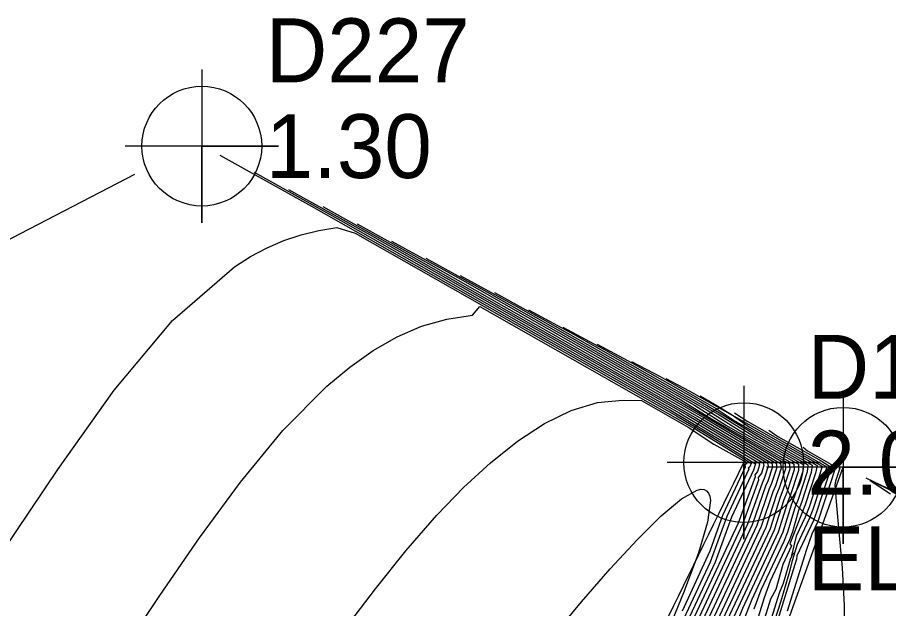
# Model space of a CAD drawing. Extents: x 2356077 to 2359823, y 225951 to 227822.
# Drawn here: x 2357667.97 to 2357702.08, y 226894.45 to 226917.59 of the extents above; entities that cross this region are included whole.
import ezdxf

# ---------------------------------------------------------------- set-up
doc = ezdxf.new("R2010")
doc.units = 0
for name, color, linetype in [('DTM Contours Major', 7, 'Continuous'), ('DTM Contours Minor', 7, 'Continuous'), ('Exist DTM Breakline', 7, 'Continuous'), ('Exist DTM Breakline Cogo Comment', 7, 'Continuous'), ('Exist DTM Breakline Cogo Elevation', 7, 'Continuous'), ('Exist DTM Breakline Cogo Number', 7, 'Continuous'), ('Exist DTM Breakline Cogo Point CELL', 7, 'Continuous'), ('Exist DTM Breakline Underwater', 7, 'Continuous'), ('Exist DTM Breakline Underwater Cogo Point CELL', 7, 'Continuous'), ('Exist DTM Regular Point CELL', 7, 'Continuous'), ('Exist DTM Regular Point Cogo Elevation', 7, 'Continuous'), ('Exist DTM Regular Point Cogo Number', 7, 'Continuous')]:
    doc.layers.add(name, color=color, linetype=linetype)

msp = doc.modelspace()

# ---------------------------------------------------------------- linework, layer by layer
at = {"layer": 'DTM Contours Major'}
for points in [[(2357677.236, 226911.524), (2357680.632, 226909.637), (2357693.882, 226902.108), (2357697.174, 226900.151), (2357697.201, 226900.042), (2357697.102, 226899.74), (2357696.97, 226899.58), (2357696.993, 226899.477), (2357696.381, 226897.775), (2357693.5, 226891.618)], [(2357683.956, 226908.159), (2357686.353, 226906.84), (2357693.408, 226902.832), (2357694.858, 226901.993), (2357698.028, 226900.119), (2357698.045, 226899.921), (2357697.798, 226899.165), (2357697.691, 226898.911), (2357697.272, 226897.623), (2357695.292, 226893.391)], [(2357690.675, 226904.794), (2357692.027, 226904.07), (2357694.73, 226902.534), (2357695.522, 226902.074), (2357697.39, 226900.935), (2357698.914, 226900.07), (2357698.888, 226899.795), (2357698.537, 226898.72), (2357698.41, 226898.391), (2357698.121, 226897.439), (2357697.975, 226897.067), (2357697.082, 226895.16), (2357696.803, 226894.417)], [(2357697.395, 226901.43), (2357697.752, 226901.183), (2357699.441, 226900.223), (2357699.832, 226899.978), (2357699.269, 226898.254), (2357699.14, 226897.896), (2357698.496, 226896.511), (2357698.481, 226896.375), (2357696.376, 226889.589)], [(2357688.922, 226893.339), (2357690.063, 226894.711), (2357691.18, 226895.997), (2357692.231, 226897.137), (2357693.176, 226898.072), (2357693.974, 226898.741), (2357694.582, 226899.084), (2357694.731, 226899.116), (2357694.856, 226899.107), (2357694.957, 226899.058), (2357695.031, 226898.969), (2357695.08, 226898.84), (2357695.103, 226898.671), (2357694.995, 226897.832), (2357694.639, 226896.625), (2357694.083, 226895.124), (2357693.344, 226893.342)]]:
    msp.add_lwpolyline(points, dxfattribs=at)
at = {"layer": 'DTM Contours Minor'}
for points in [[(2357675.892, 226912.196), (2357679.487, 226910.197), (2357693.545, 226902.209), (2357697.007, 226900.155), (2357697.032, 226900.066), (2357696.95, 226899.816), (2357696.839, 226899.685), (2357696.857, 226899.598), (2357696.198, 226897.794), (2357693.141, 226891.264)], [(2357672.548, 226911.432), (2357664.618, 226907.326), (2357660.823, 226905.348), (2357657.232, 226903.461), (2357653.912, 226901.693), (2357650.932, 226900.075), (2357649.473, 226899.267), (2357648.112, 226898.499), (2357646.616, 226897.639), (2357645.197, 226896.806), (2357643.831, 226895.989), (2357642.494, 226895.178), (2357639.809, 226893.525), (2357635.366, 226890.775), (2357629.391, 226887.098), (2357610.849, 226875.741), (2357599.898, 226869.042), (2357593.221, 226864.97), (2357586.951, 226861.166)], [(2357678.58, 226910.851), (2357681.778, 226909.077), (2357694.208, 226902.014), (2357697.343, 226900.146), (2357697.37, 226900.018), (2357697.211, 226899.532), (2357697.13, 226899.358), (2357696.563, 226897.753), (2357693.858, 226891.973)], [(2357679.924, 226910.178), (2357682.923, 226908.517), (2357694.513, 226901.931), (2357697.513, 226900.14), (2357697.538, 226899.994), (2357697.357, 226899.439), (2357697.268, 226899.242), (2357696.744, 226897.727), (2357694.217, 226892.328)], [(2357681.268, 226909.505), (2357684.067, 226907.958), (2357694.774, 226901.874), (2357697.683, 226900.134), (2357697.707, 226899.97), (2357697.504, 226899.347), (2357697.408, 226899.13), (2357696.922, 226897.698), (2357694.575, 226892.682)], [(2357667.385, 226896.664), (2357669.545, 226899.888), (2357671.753, 226902.995), (2357674.047, 226905.727), (2357676.468, 226907.827), (2357677.101, 226908.226), (2357677.746, 226908.568), (2357678.404, 226908.853), (2357679.076, 226909.081), (2357679.765, 226909.251), (2357680.471, 226909.362), (2357681.192, 226909.138), (2357693.78, 226901.985), (2357694.857, 226901.356), (2357696.871, 226900.117), (2357696.79, 226899.868), (2357695.927, 226898.021), (2357695.287, 226896.259), (2357692.788, 226890.92)], [(2357682.612, 226908.832), (2357685.211, 226907.399), (2357694.912, 226901.886), (2357697.855, 226900.127), (2357697.876, 226899.945), (2357697.651, 226899.256), (2357697.549, 226899.019), (2357697.099, 226897.663), (2357694.934, 226893.037)], [(2357685.3, 226907.486), (2357687.495, 226906.282), (2357693.948, 226902.616), (2357695.154, 226901.872), (2357698.202, 226900.111), (2357698.214, 226899.896), (2357697.946, 226899.076), (2357697.834, 226898.806), (2357697.442, 226897.573), (2357695.65, 226893.745)], [(2357686.644, 226906.813), (2357688.634, 226905.725), (2357694.476, 226902.406), (2357695.729, 226901.607), (2357698.378, 226900.102), (2357698.382, 226899.871), (2357698.094, 226898.986), (2357697.977, 226898.701), (2357697.605, 226897.511), (2357696.008, 226894.099)], [(2357672.048, 226892.716), (2357673.541, 226894.951), (2357675.093, 226897.212), (2357676.703, 226899.399), (2357678.366, 226901.41), (2357680.078, 226903.146), (2357680.98, 226903.901), (2357681.898, 226904.55), (2357682.835, 226905.084), (2357683.795, 226905.496), (2357684.78, 226905.78), (2357685.795, 226905.928), (2357686.077, 226906.271), (2357694.57, 226901.446), (2357696.575, 226900.219), (2357696.698, 226900.128), (2357696.655, 226899.995), (2357696.59, 226899.943), (2357696.612, 226899.896), (2357695.748, 226898.052), (2357695.094, 226896.259), (2357692.448, 226890.605)], [(2357687.987, 226906.14), (2357689.771, 226905.17), (2357694.979, 226902.211), (2357696.435, 226901.296), (2357698.555, 226900.092), (2357698.551, 226899.846), (2357698.241, 226898.897), (2357698.121, 226898.598), (2357697.761, 226897.433), (2357696.366, 226894.452), (2357696.001, 226893.542)], [(2357689.331, 226905.467), (2357690.903, 226904.617), (2357695.406, 226902.059), (2357696.944, 226901.098), (2357698.734, 226900.081), (2357698.72, 226899.821), (2357698.389, 226898.809), (2357698.265, 226898.495), (2357697.937, 226897.433), (2357697.751, 226897), (2357696.724, 226894.805), (2357696.401, 226893.978), (2357689.899, 226873.019), (2357689.618, 226872.395), (2357689.298, 226871.709), (2357688.978, 226871.044), (2357688.655, 226870.398), (2357688.335, 226869.777), (2357687.705, 226868.606), (2357687.564, 226868.286), (2357686.977, 226867.363), (2357686.611, 226866.759), (2357685.566, 226865.122), (2357678.799, 226855.845)], [(2357692.019, 226904.121), (2357693.133, 226903.532), (2357695.335, 226902.281), (2357696.036, 226901.81), (2357697.805, 226900.79), (2357699.094, 226900.058), (2357699.057, 226899.77), (2357698.686, 226898.633), (2357698.554, 226898.289), (2357698.323, 226897.455), (2357698.201, 226897.14), (2357697.441, 226895.517), (2357697.205, 226894.861), (2357689.982, 226871.579), (2357689.989, 226871.675), (2357689.587, 226870.849), (2357689.182, 226870.045), (2357688.994, 226869.655), (2357688.734, 226869.067), (2357688.369, 226868.521), (2357687.951, 226867.779), (2357686.981, 226866.28), (2357678.872, 226855.163)], [(2357693.363, 226903.448), (2357694.273, 226902.975), (2357696.05, 226901.965), (2357696.64, 226901.543), (2357699.285, 226900.04), (2357699.224, 226899.74), (2357698.819, 226898.501), (2357698.649, 226898.081), (2357698.212, 226896.974), (2357698.284, 226896.906), (2357697.942, 226896.175), (2357697.664, 226895.198), (2357697.457, 226894.817), (2357692.059, 226877.417)], [(2357680.817, 226893.682), (2357681.985, 226895.22), (2357683.178, 226896.704), (2357684.397, 226898.101), (2357685.437, 226899.18), (2357686.49, 226900.153), (2357687.548, 226900.996), (2357688.604, 226901.687), (2357689.651, 226902.2), (2357690.68, 226902.512), (2357691.664, 226902.605), (2357692.407, 226902.584), (2357694.238, 226901.544), (2357695.24, 226900.887), (2357696.526, 226900.157), (2357696.514, 226900.105), (2357696.45, 226900.071), (2357696.461, 226900.015), (2357696.462, 226899.987), (2357695.575, 226898.093), (2357695.089, 226896.691), (2357694.003, 226894.338)], [(2357694.707, 226902.775), (2357695.353, 226902.392), (2357696.042, 226901.973), (2357699.485, 226900.017), (2357699.389, 226899.706), (2357698.968, 226898.415), (2357698.815, 226898.023), (2357698.466, 226897.279), (2357698.276, 226896.522), (2357698.344, 226896.624), (2357698.225, 226896.368), (2357697.957, 226895.421), (2357697.793, 226895.046), (2357695.843, 226888.759)], [(2357696.051, 226902.102), (2357696.568, 226901.765), (2357699.056, 226900.352), (2357699.661, 226899.998), (2357699.117, 226898.329), (2357698.976, 226897.956), (2357698.506, 226896.952), (2357698.302, 226896.312), (2357698.174, 226895.802), (2357698.025, 226895.264), (2357697.856, 226894.696), (2357697.274, 226892.904)], [(2357698.739, 226900.757), (2357698.911, 226900.615), (2357699.817, 226900.101), (2357700.003, 226899.962), (2357699.316, 226897.86), (2357699.079, 226897.355), (2357698.864, 226896.756), (2357698.115, 226894.341)], [(2357700.083, 226900.084), (2357700.072, 226900.054), (2357700.095, 226900.033), (2357700.159, 226899.997), (2357700.133, 226899.96), (2357700.174, 226899.943), (2357700.009, 226899.437), (2357699.977, 226899.294), (2357699.985, 226899.103), (2357700.05, 226898.34), (2357700.153, 226897.311), (2357700.262, 226896.044), (2357700.342, 226894.566), (2357700.362, 226892.905)], [(2357705.418, 226897.54), (2357701.201, 226899.548)], [(2357725.554, 226887.87), (2357701.364, 226899.456), (2357702.16, 226898.938)]]:
    msp.add_lwpolyline(points, dxfattribs=at)
at = {"layer": 'Exist DTM Breakline'}
msp.add_spline([(2357560.647, 226784.157), (2357579.194, 226813.797), (2357610.316, 226806.105), (2357665.993, 226838.755), (2357684.212, 226874.582), (2357696.408, 226900.16)], degree=3, dxfattribs=at)
at = {"layer": 'Exist DTM Breakline Cogo Point CELL'}
msp.add_lwpolyline([(2357696.408, 226903.16), (2357696.408, 226897.16), (2357696.408, 226900.16), (2357699.408, 226900.16), (2357693.408, 226900.16)], dxfattribs=at)
msp.add_circle((2357696.408, 226900.16), 2.344, dxfattribs=at)
at = {"layer": 'Exist DTM Breakline Underwater'}
msp.add_line((2357689.369, 226869.515), (2357700.298, 226899.976), dxfattribs=at)
at = {"layer": 'Exist DTM Breakline Underwater Cogo Point CELL'}
msp.add_lwpolyline([(2357700.298, 226902.976), (2357700.298, 226896.976), (2357700.298, 226899.976), (2357703.298, 226899.976), (2357697.298, 226899.976)], dxfattribs=at)
msp.add_circle((2357700.298, 226899.976), 2.344, dxfattribs=at)
at = {"layer": 'Exist DTM Regular Point CELL'}
msp.add_lwpolyline([(2357675.189, 226915.548), (2357675.189, 226909.548), (2357675.189, 226912.548), (2357678.189, 226912.548), (2357672.189, 226912.548)], dxfattribs=at)
msp.add_circle((2357675.189, 226912.548), 2.344, dxfattribs=at)

# ---------------------------------------------------------------- texts
at = {"layer": 'Exist DTM Breakline Cogo Comment'}
msp.add_text('EL*40052', height=2.5, dxfattribs=at).set_placement((2357698.908, 226895.16))
at = {"layer": 'Exist DTM Breakline Cogo Elevation'}
msp.add_text('2.04', height=2.5, dxfattribs=at).set_placement((2357698.908, 226898.91))
at = {"layer": 'Exist DTM Breakline Cogo Number'}
msp.add_text('D1240', height=2.5, dxfattribs=at).set_placement((2357698.908, 226902.66))
at = {"layer": 'Exist DTM Regular Point Cogo Elevation'}
msp.add_text('1.30', height=2.5, dxfattribs=at).set_placement((2357677.689, 226911.298))
at = {"layer": 'Exist DTM Regular Point Cogo Number'}
msp.add_text('D227', height=2.5, dxfattribs=at).set_placement((2357677.689, 226915.048))

doc.saveas('drawing.dxf')
